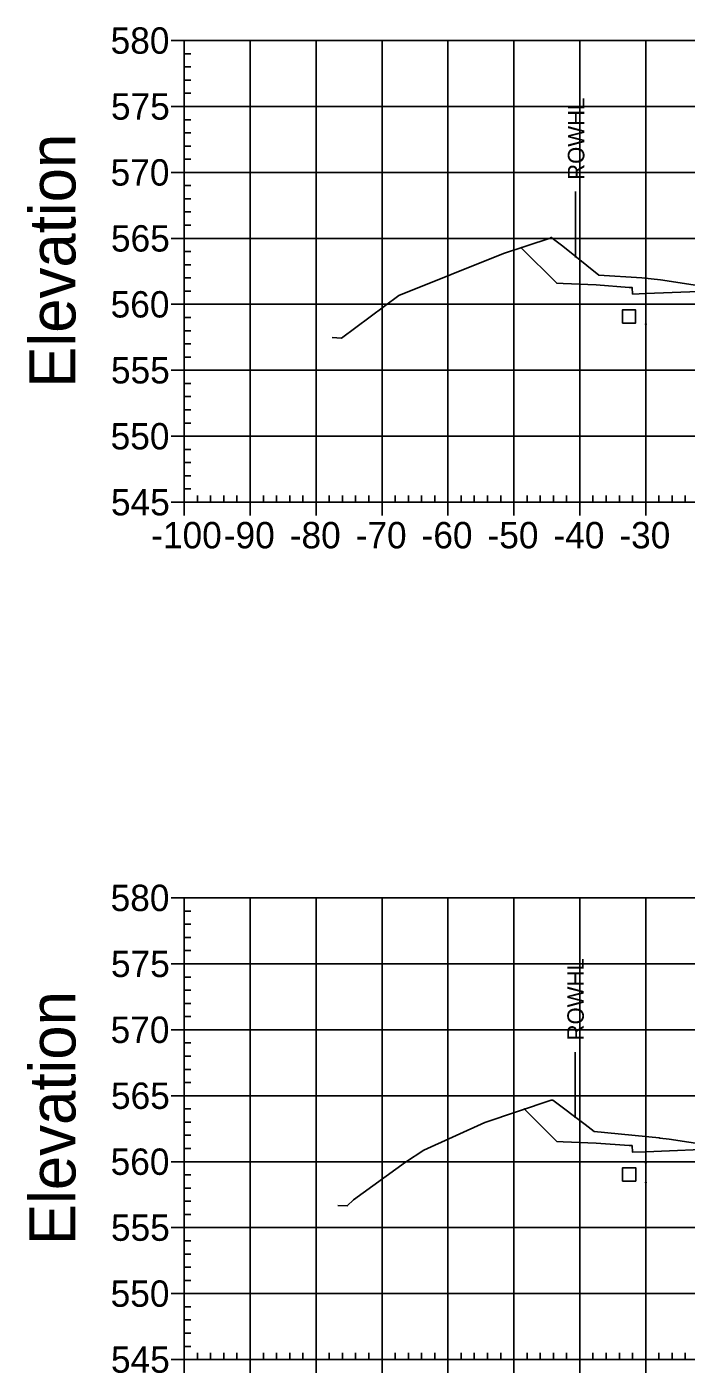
# Model space of a CAD drawing. Extents: x 708103 to 717568, y 374476 to 378707.
# Drawn here: x 709753.1 to 709853.1, y 377372.6 to 377576.7 of the extents above; entities that cross this region are included whole.
import ezdxf

# ---------------------------------------------------------------- set-up
doc = ezdxf.new("R2010")
doc.units = 0
for name, color, linetype in [('10', 7, 'Continuous'), ('14', 7, 'Continuous'), ('22', 7, 'Continuous'), ('57', 7, 'Continuous'), ('60', 7, 'Continuous'), ('Existing', 7, 'Continuous'), ('XS_Right_of_Way', 7, 'Continuous')]:
    doc.layers.add(name, color=color, linetype=linetype)

msp = doc.modelspace()

# ---------------------------------------------------------------- linework, layer by layer
for points in [[(709846.93, 377534.55), (709847.03, 377534.55), (709847.03, 377534.65), (709846.93, 377534.65)], [(709846.93, 377531.55), (709847.03, 377531.55), (709847.03, 377531.65), (709846.93, 377531.65)], [(709846.93, 377404.42), (709847.03, 377404.42), (709847.03, 377404.52), (709846.93, 377404.52)], [(709846.93, 377401.42), (709847.03, 377401.42), (709847.03, 377401.52), (709846.93, 377401.52)]]:
    msp.add_lwpolyline(points, close=True)
at = {"layer": '10'}
for points in [[(709843.45, 377531.78), (709845.45, 377531.78), (709845.45, 377533.78), (709843.45, 377533.78)], [(709843.46, 377401.7), (709845.46, 377401.7), (709845.46, 377403.7), (709843.46, 377403.7)]]:
    msp.add_lwpolyline(points, close=True, dxfattribs=at)
at = {"layer": '14'}
for points in [[(709828.09, 377543.22), (709828.09, 377543.27), (709828.09, 377543.22), (709828.04, 377543.22), (709828.09, 377543.22), (709828.09, 377543.17), (709828.09, 377543.22), (709828.14, 377543.22)], [(709846.98, 377536.27), (709846.98, 377536.32), (709846.98, 377536.27), (709846.93, 377536.27), (709846.98, 377536.27), (709846.98, 377536.22), (709846.98, 377536.27), (709847.03, 377536.27)], [(709828.59, 377412.6), (709828.59, 377412.65), (709828.59, 377412.6), (709828.54, 377412.6), (709828.59, 377412.6), (709828.59, 377412.55), (709828.59, 377412.6), (709828.64, 377412.6)], [(709846.98, 377406.14), (709846.98, 377406.19), (709846.98, 377406.14), (709846.93, 377406.14), (709846.98, 377406.14), (709846.98, 377406.09), (709846.98, 377406.14), (709847.03, 377406.14)]]:
    msp.add_lwpolyline(points, dxfattribs=at)
at = {"layer": '22'}
for points in [[(709828.09, 377543.22), (709833.48, 377537.83), (709834.48, 377537.79), (709839.48, 377537.59), (709844.48, 377537.19), (709844.9, 377537.19), (709844.98, 377536.19), (709846.98, 377536.27), (709858.98, 377536.75), (709870.98, 377537.11), (709876.98, 377537.23), (709882.98, 377537.11), (709894.98, 377536.75), (709906.98, 377536.27), (709908.98, 377536.19), (709909.07, 377537.19), (709909.48, 377537.19), (709914.48, 377537.59), (709919.48, 377537.79), (709920.48, 377537.83), (709941.49, 377558.84)], [(709828.59, 377412.6), (709833.48, 377407.7), (709834.48, 377407.66), (709839.48, 377407.46), (709844.48, 377407.06), (709844.9, 377407.06), (709844.98, 377406.06), (709846.98, 377406.14), (709858.98, 377406.62), (709870.98, 377406.98), (709876.98, 377407.1), (709882.98, 377406.98), (709894.98, 377406.62), (709906.98, 377406.14), (709908.98, 377406.06), (709909.07, 377407.06), (709909.48, 377407.06), (709914.48, 377407.46), (709919.48, 377407.66), (709920.48, 377407.7), (709941.8, 377429.01)]]:
    msp.add_lwpolyline(points, dxfattribs=at)
at = {"layer": '57'}
for p, q in [((709774.98, 377574.63), (709776.98, 377574.63)), ((709776.98, 377574.63), (709976.98, 377574.63)), ((709776.98, 377504.63), (709776.98, 377574.63)), ((709776.98, 377504.63), (709776.98, 377574.63)), ((709786.98, 377504.63), (709786.98, 377574.63)), ((709796.98, 377504.63), (709796.98, 377574.63)), ((709806.98, 377504.63), (709806.98, 377574.63)), ((709816.98, 377504.63), (709816.98, 377574.63)), ((709826.98, 377504.63), (709826.98, 377574.63)), ((709836.98, 377504.63), (709836.98, 377574.63)), ((709846.98, 377504.63), (709846.98, 377574.63)), ((709776.98, 377572.63), (709777.98, 377572.63)), ((709776.98, 377570.63), (709777.98, 377570.63)), ((709776.98, 377568.63), (709777.98, 377568.63)), ((709776.98, 377566.63), (709777.98, 377566.63)), ((709774.98, 377564.63), (709776.98, 377564.63)), ((709776.98, 377564.63), (709976.98, 377564.63)), ((709776.98, 377562.63), (709777.98, 377562.63)), ((709776.98, 377560.63), (709777.98, 377560.63)), ((709776.98, 377558.63), (709777.98, 377558.63)), ((709776.98, 377556.63), (709777.98, 377556.63)), ((709774.98, 377554.63), (709776.98, 377554.63)), ((709776.98, 377554.63), (709976.98, 377554.63)), ((709776.98, 377552.63), (709777.98, 377552.63)), ((709776.98, 377550.63), (709777.98, 377550.63)), ((709776.98, 377548.63), (709777.98, 377548.63)), ((709776.98, 377546.63), (709777.98, 377546.63)), ((709774.98, 377544.63), (709776.98, 377544.63)), ((709776.98, 377544.63), (709976.98, 377544.63)), ((709776.98, 377542.63), (709777.98, 377542.63)), ((709776.98, 377540.63), (709777.98, 377540.63)), ((709776.98, 377538.63), (709777.98, 377538.63)), ((709776.98, 377536.63), (709777.98, 377536.63)), ((709774.98, 377534.63), (709776.98, 377534.63)), ((709776.98, 377534.63), (709976.98, 377534.63)), ((709776.98, 377532.63), (709777.98, 377532.63)), ((709776.98, 377530.63), (709777.98, 377530.63)), ((709776.98, 377528.63), (709777.98, 377528.63)), ((709776.98, 377526.63), (709777.98, 377526.63)), ((709774.98, 377524.63), (709776.98, 377524.63)), ((709776.98, 377524.63), (709976.98, 377524.63)), ((709776.98, 377522.63), (709777.98, 377522.63)), ((709776.98, 377520.63), (709777.98, 377520.63)), ((709776.98, 377518.63), (709777.98, 377518.63)), ((709776.98, 377516.63), (709777.98, 377516.63)), ((709774.98, 377514.63), (709776.98, 377514.63)), ((709776.98, 377514.63), (709976.98, 377514.63)), ((709776.98, 377512.63), (709777.98, 377512.63)), ((709776.98, 377510.63), (709777.98, 377510.63)), ((709776.98, 377508.63), (709777.98, 377508.63)), ((709776.98, 377506.63), (709777.98, 377506.63)), ((709778.98, 377504.63), (709778.98, 377505.63)), ((709780.98, 377504.63), (709780.98, 377505.63)), ((709782.98, 377504.63), (709782.98, 377505.63)), ((709784.98, 377504.63), (709784.98, 377505.63)), ((709788.98, 377504.63), (709788.98, 377505.63)), ((709790.98, 377504.63), (709790.98, 377505.63)), ((709792.98, 377504.63), (709792.98, 377505.63)), ((709794.98, 377504.63), (709794.98, 377505.63)), ((709798.98, 377504.63), (709798.98, 377505.63)), ((709800.98, 377504.63), (709800.98, 377505.63)), ((709802.98, 377504.63), (709802.98, 377505.63)), ((709804.98, 377504.63), (709804.98, 377505.63)), ((709808.98, 377504.63), (709808.98, 377505.63)), ((709810.98, 377504.63), (709810.98, 377505.63)), ((709812.98, 377504.63), (709812.98, 377505.63)), ((709814.98, 377504.63), (709814.98, 377505.63)), ((709818.98, 377504.63), (709818.98, 377505.63)), ((709820.98, 377504.63), (709820.98, 377505.63)), ((709822.98, 377504.63), (709822.98, 377505.63)), ((709824.98, 377504.63), (709824.98, 377505.63)), ((709828.98, 377504.63), (709828.98, 377505.63)), ((709830.98, 377504.63), (709830.98, 377505.63)), ((709832.98, 377504.63), (709832.98, 377505.63)), ((709834.98, 377504.63), (709834.98, 377505.63)), ((709838.98, 377504.63), (709838.98, 377505.63)), ((709840.98, 377504.63), (709840.98, 377505.63)), ((709842.98, 377504.63), (709842.98, 377505.63)), ((709844.98, 377504.63), (709844.98, 377505.63)), ((709848.98, 377504.63), (709848.98, 377505.63)), ((709850.98, 377504.63), (709850.98, 377505.63)), ((709852.98, 377504.63), (709852.98, 377505.63)), ((709774.98, 377504.63), (709776.98, 377504.63)), ((709776.98, 377504.63), (709976.98, 377504.63)), ((709776.98, 377504.63), (709976.98, 377504.63)), ((709776.98, 377502.63), (709776.98, 377504.63)), ((709786.98, 377502.63), (709786.98, 377504.63)), ((709796.98, 377502.63), (709796.98, 377504.63)), ((709806.98, 377502.63), (709806.98, 377504.63)), ((709816.98, 377502.63), (709816.98, 377504.63)), ((709826.98, 377502.63), (709826.98, 377504.63)), ((709836.98, 377502.63), (709836.98, 377504.63)), ((709846.98, 377502.63), (709846.98, 377504.63)), ((709774.98, 377444.63), (709776.98, 377444.63)), ((709776.98, 377444.63), (709976.98, 377444.63)), ((709776.98, 377374.63), (709776.98, 377444.63)), ((709776.98, 377374.63), (709776.98, 377444.63)), ((709786.98, 377374.63), (709786.98, 377444.63)), ((709796.98, 377374.63), (709796.98, 377444.63)), ((709806.98, 377374.63), (709806.98, 377444.63)), ((709816.98, 377374.63), (709816.98, 377444.63)), ((709826.98, 377374.63), (709826.98, 377444.63)), ((709836.98, 377374.63), (709836.98, 377444.63)), ((709846.98, 377374.63), (709846.98, 377444.63)), ((709776.98, 377442.63), (709777.98, 377442.63)), ((709776.98, 377440.63), (709777.98, 377440.63)), ((709776.98, 377438.63), (709777.98, 377438.63)), ((709776.98, 377436.63), (709777.98, 377436.63)), ((709774.98, 377434.63), (709776.98, 377434.63)), ((709776.98, 377434.63), (709976.98, 377434.63)), ((709776.98, 377432.63), (709777.98, 377432.63)), ((709776.98, 377430.63), (709777.98, 377430.63)), ((709776.98, 377428.63), (709777.98, 377428.63)), ((709776.98, 377426.63), (709777.98, 377426.63)), ((709774.98, 377424.63), (709776.98, 377424.63)), ((709776.98, 377424.63), (709976.98, 377424.63)), ((709776.98, 377422.63), (709777.98, 377422.63)), ((709776.98, 377420.63), (709777.98, 377420.63)), ((709776.98, 377418.63), (709777.98, 377418.63)), ((709776.98, 377416.63), (709777.98, 377416.63)), ((709774.98, 377414.63), (709776.98, 377414.63)), ((709776.98, 377414.63), (709976.98, 377414.63)), ((709776.98, 377412.63), (709777.98, 377412.63)), ((709776.98, 377410.63), (709777.98, 377410.63)), ((709776.98, 377408.63), (709777.98, 377408.63)), ((709776.98, 377406.63), (709777.98, 377406.63)), ((709774.98, 377404.63), (709776.98, 377404.63)), ((709776.98, 377404.63), (709976.98, 377404.63)), ((709776.98, 377402.63), (709777.98, 377402.63)), ((709776.98, 377400.63), (709777.98, 377400.63)), ((709776.98, 377398.63), (709777.98, 377398.63)), ((709776.98, 377396.63), (709777.98, 377396.63)), ((709774.98, 377394.63), (709776.98, 377394.63)), ((709776.98, 377394.63), (709976.98, 377394.63)), ((709776.98, 377392.63), (709777.98, 377392.63)), ((709776.98, 377390.63), (709777.98, 377390.63)), ((709776.98, 377388.63), (709777.98, 377388.63)), ((709776.98, 377386.63), (709777.98, 377386.63)), ((709774.98, 377384.63), (709776.98, 377384.63)), ((709776.98, 377384.63), (709976.98, 377384.63)), ((709776.98, 377382.63), (709777.98, 377382.63)), ((709776.98, 377380.63), (709777.98, 377380.63)), ((709776.98, 377378.63), (709777.98, 377378.63)), ((709776.98, 377376.63), (709777.98, 377376.63)), ((709774.98, 377374.63), (709776.98, 377374.63)), ((709776.98, 377374.63), (709976.98, 377374.63)), ((709776.98, 377374.63), (709976.98, 377374.63)), ((709776.98, 377372.63), (709776.98, 377374.63)), ((709778.98, 377374.63), (709778.98, 377375.63)), ((709780.98, 377374.63), (709780.98, 377375.63)), ((709782.98, 377374.63), (709782.98, 377375.63)), ((709784.98, 377374.63), (709784.98, 377375.63)), ((709786.98, 377372.63), (709786.98, 377374.63)), ((709788.98, 377374.63), (709788.98, 377375.63)), ((709790.98, 377374.63), (709790.98, 377375.63)), ((709792.98, 377374.63), (709792.98, 377375.63)), ((709794.98, 377374.63), (709794.98, 377375.63)), ((709796.98, 377372.63), (709796.98, 377374.63)), ((709798.98, 377374.63), (709798.98, 377375.63)), ((709800.98, 377374.63), (709800.98, 377375.63)), ((709802.98, 377374.63), (709802.98, 377375.63)), ((709804.98, 377374.63), (709804.98, 377375.63)), ((709806.98, 377372.63), (709806.98, 377374.63)), ((709808.98, 377374.63), (709808.98, 377375.63)), ((709810.98, 377374.63), (709810.98, 377375.63)), ((709812.98, 377374.63), (709812.98, 377375.63)), ((709814.98, 377374.63), (709814.98, 377375.63)), ((709816.98, 377372.63), (709816.98, 377374.63)), ((709818.98, 377374.63), (709818.98, 377375.63)), ((709820.98, 377374.63), (709820.98, 377375.63)), ((709822.98, 377374.63), (709822.98, 377375.63)), ((709824.98, 377374.63), (709824.98, 377375.63)), ((709826.98, 377372.63), (709826.98, 377374.63)), ((709828.98, 377374.63), (709828.98, 377375.63)), ((709830.98, 377374.63), (709830.98, 377375.63)), ((709832.98, 377374.63), (709832.98, 377375.63)), ((709834.98, 377374.63), (709834.98, 377375.63)), ((709836.98, 377372.63), (709836.98, 377374.63)), ((709838.98, 377374.63), (709838.98, 377375.63)), ((709840.98, 377374.63), (709840.98, 377375.63)), ((709842.98, 377374.63), (709842.98, 377375.63)), ((709844.98, 377374.63), (709844.98, 377375.63)), ((709846.98, 377372.63), (709846.98, 377374.63)), ((709848.98, 377374.63), (709848.98, 377375.63)), ((709850.98, 377374.63), (709850.98, 377375.63)), ((709852.98, 377374.63), (709852.98, 377375.63))]:
    msp.add_line(p, q, dxfattribs=at)
at = {"layer": 'Existing'}
for points in [[(709799.44, 377529.58), (709800.81, 377529.5), (709809.55, 377535.97), (709825.42, 377542.32), (709832.49, 377544.68), (709832.59, 377544.69), (709832.6, 377544.81), (709834.4, 377543.45), (709839.85, 377539.06), (709846.39, 377538.66), (709849.22, 377538.32), (709858.8, 377536.87)], [(709800.26, 377398.01), (709801.71, 377397.92), (709802.66, 377398.83), (709810.56, 377404.57), (709813.31, 377406.37), (709822.59, 377410.59), (709832.62, 377413.94), (709832.91, 377413.95), (709837.78, 377410.25), (709839.15, 377409.22), (709849, 377408.26), (709849.14, 377408.22), (709850.56, 377408.04), (709858.81, 377406.78)]]:
    msp.add_lwpolyline(points, dxfattribs=at)
at = {"layer": 'XS_Right_of_Way'}
for p, q in [((709836.35, 377551.75), (709836.35, 377541.75)), ((709836.27, 377421.26), (709836.27, 377411.26))]:
    msp.add_line(p, q, dxfattribs=at)

# ---------------------------------------------------------------- texts
at = {"layer": '14'}
for p in [(709834.45, 377537.74), (709834.45, 377537.07), (709839.45, 377536.87), (709834.45, 377407.61), (709834.45, 377406.94), (709839.45, 377406.74)]:
    msp.add_text('+', height=0.1, dxfattribs=at).set_placement(p)
at = {"layer": '57'}
for s, p in [('580', (709765.81, 377572.63)), ('575', (709765.86, 377562.63)), ('570', (709765.81, 377552.63)), ('565', (709765.86, 377542.63)), ('560', (709765.81, 377532.63)), ('555', (709765.86, 377522.63)), ('550', (709765.81, 377512.63)), ('545', (709765.86, 377502.63)), ('-100', (709771.97, 377497.63)), ('-90', (709782.98, 377497.63)), ('-80', (709792.98, 377497.63)), ('-70', (709802.98, 377497.63)), ('-60', (709812.98, 377497.63)), ('-50', (709822.98, 377497.63)), ('-40', (709832.98, 377497.63)), ('-30', (709842.98, 377497.63)), ('580', (709765.81, 377442.63)), ('575', (709765.86, 377432.63)), ('570', (709765.81, 377422.63)), ('565', (709765.86, 377412.63)), ('560', (709765.81, 377402.63)), ('555', (709765.86, 377392.63)), ('550', (709765.81, 377382.63)), ('545', (709765.86, 377372.63))]:
    msp.add_text(s, height=4, dxfattribs=at).set_placement(p)
at = {"layer": '60'}
for p in [(709760.48, 377521.99), (709760.48, 377391.99)]:
    msp.add_text('Elevation', height=7, rotation=90, dxfattribs=at).set_placement(p)
at = {"layer": 'XS_Right_of_Way'}
for p in [(709837.67, 377553.51), (709837.59, 377423.02)]:
    msp.add_text('ROWHL', height=2.5, rotation=90, dxfattribs=at).set_placement(p)

doc.saveas('drawing.dxf')
